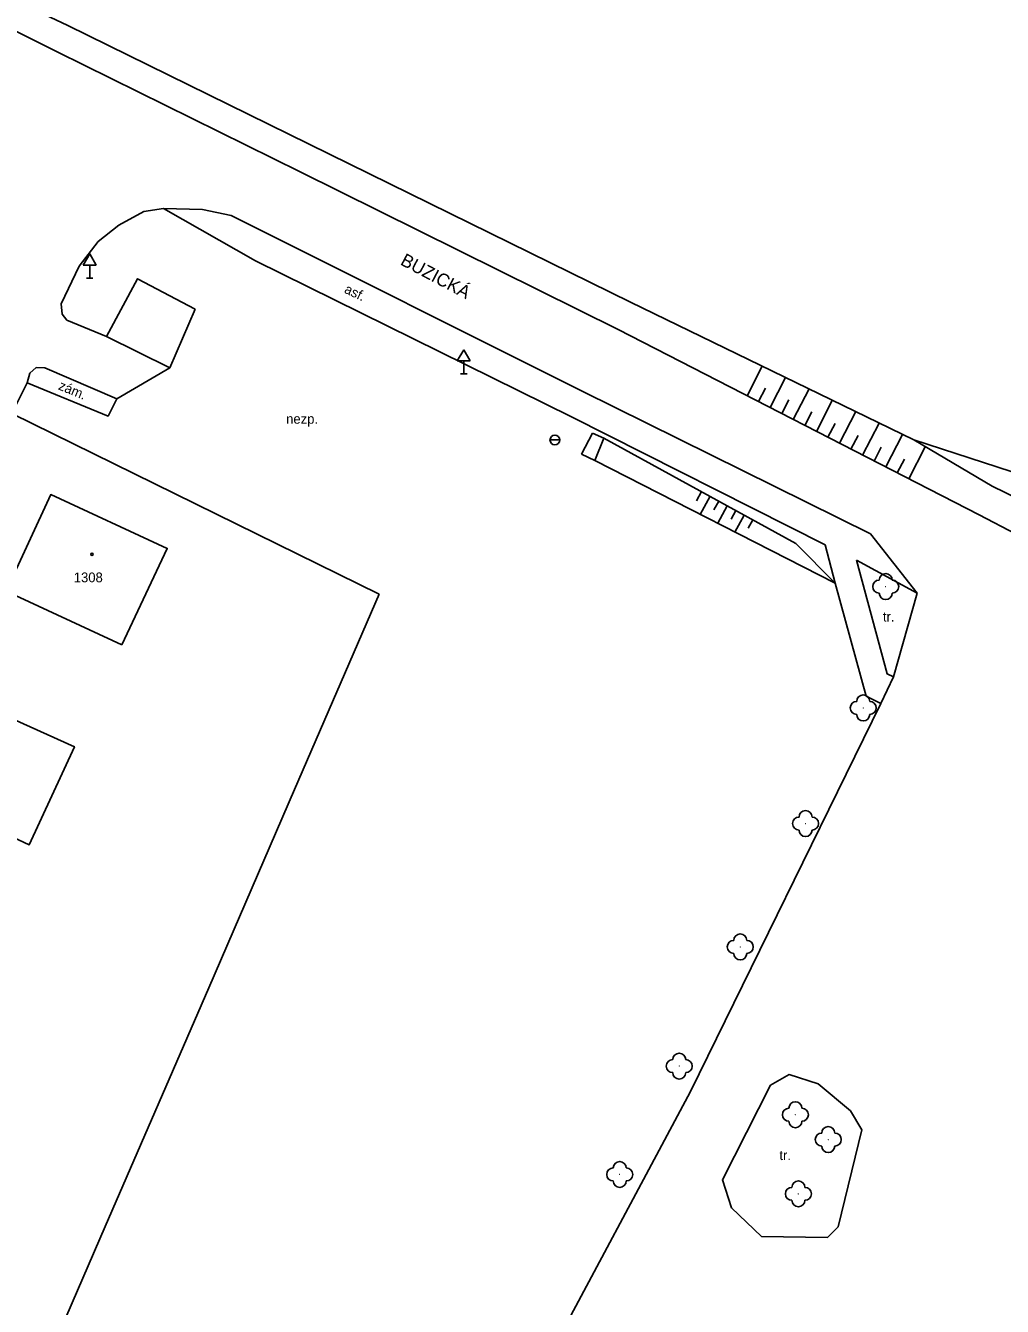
# Model space of a CAD drawing. Extents: x -794191 to -788944, y -1117087 to -1105044.
# Drawn here: x -790949.1 to -790873.9, y -1111034.4 to -1110935.8 of the extents above; entities that cross this region are included whole.
import ezdxf

# ---------------------------------------------------------------- set-up
doc = ezdxf.new("R2010")
doc.units = 0
for name, color, linetype in [('Doplněk polohopisu', 7, 'Continuous'), ('Doplňkové značky', 7, 'Continuous'), ('Hranice - ploty_ zdi', 7, 'Continuous'), ('Komunikace', 7, 'Continuous'), ('Názvy ulic_ silnic_ žel_', 7, 'Continuous'), ('Pomocné popisy', 7, 'Continuous'), ('Stavební objekty', 7, 'Continuous'), ('Výškopis', 7, 'Continuous'), ('Zeleň', 7, 'Continuous'), ('Značky druhů budov', 7, 'Continuous'), ('Čísla popisná', 7, 'Continuous')]:
    doc.layers.add(name, color=color, linetype=linetype)

msp = doc.modelspace()

# ---------------------------------------------------------------- linework, layer by layer
at = {"layer": 'Doplněk polohopisu'}
for p, q in [((-790931.4, -1110953.88), (-790938.47, -1110949.86)), ((-790907.07, -1110965.88), (-790931.4, -1110953.88)), ((-790887.56, -1110975.74), (-790907.07, -1110965.88)), ((-790880.46, -1110979.47), (-790885.13, -1110976.93))]:
    msp.add_line(p, q, dxfattribs=at)
for points in [[(-790948.97, -1110963.26), (-790942.74, -1110965.83), (-790942.06, -1110964.5)], [(-790887.56, -1110975.74), (-790886.79, -1110978.7), (-790884.4, -1110987.39), (-790883.27, -1110987.97)], [(-790882.28, -1110985.9), (-790882.77, -1110985.68), (-790885.13, -1110976.93)]]:
    msp.add_lwpolyline(points, dxfattribs=at)
at = {"layer": 'Doplňkové značky'}
for p, q in [((-790944.15, -1110953.344), (-790944.65, -1110954.21)), ((-790944.15, -1110953.344), (-790943.65, -1110954.21)), ((-790944.65, -1110954.21), (-790943.65, -1110954.21)), ((-790944.15, -1110955.21), (-790944.15, -1110954.21)), ((-790944.4, -1110955.21), (-790943.9, -1110955.21)), ((-790915.36, -1110960.724), (-790915.86, -1110961.59)), ((-790915.36, -1110960.724), (-790914.86, -1110961.59)), ((-790915.86, -1110961.59), (-790914.86, -1110961.59)), ((-790915.36, -1110962.59), (-790915.36, -1110961.59)), ((-790915.61, -1110962.59), (-790915.11, -1110962.59)), ((-790908.725, -1110967.67), (-790907.975, -1110967.67))]:
    msp.add_line(p, q, dxfattribs=at)
msp.add_circle((-790908.35, -1110967.67), 0.375, dxfattribs=at)
at = {"layer": 'Hranice - ploty_ zdi'}
msp.add_line((-790906.29, -1110968.76), (-790905.46, -1110967.14), dxfattribs=at)
for points in [[(-790936.03, -1110957.6), (-790940.46, -1110955.26), (-790942.85, -1110959.7), (-790937.99, -1110962.12)], [(-790937.99, -1110962.12), (-790936.03, -1110957.6)], [(-790921.86, -1110979.55), (-790950.13, -1110965.62), (-790955.63, -1110977.66)], [(-790906.29, -1110968.76), (-790905.27, -1110969.25), (-790904.58, -1110967.52), (-790905.46, -1110967.14)], [(-790955.87, -1111059.6), (-790949.43, -1111043.18), (-790942.96, -1111028.23), (-790934.97, -1111009.86), (-790928.4, -1110994.58), (-790921.86, -1110979.55)]]:
    msp.add_lwpolyline(points, dxfattribs=at)
at = {"layer": 'Komunikace'}
for p, q in [((-790939.99, -1110950.07), (-790938.47, -1110949.86)), ((-790941.9, -1110951.13), (-790939.99, -1110950.07)), ((-790943.5, -1110952.4), (-790941.9, -1110951.13)), ((-790944.95, -1110954.29), (-790943.5, -1110952.4)), ((-790946.34, -1110957.2), (-790944.95, -1110954.29)), ((-790946.28, -1110957.99), (-790946.34, -1110957.2)), ((-790945.9, -1110958.46), (-790946.28, -1110957.99)), ((-790942.85, -1110959.7), (-790945.9, -1110958.46)), ((-790948.97, -1110963.26), (-790948.75, -1110962.52)), ((-790948.75, -1110962.52), (-790948.27, -1110962.09)), ((-790942.06, -1110964.5), (-790937.99, -1110962.12)), ((-790950.13, -1110965.62), (-790948.97, -1110963.26)), ((-790906.19, -1110963.95), (-790884.05, -1110974.89)), ((-790884.05, -1110974.89), (-790880.46, -1110979.47)), ((-790886.55, -1111028.25), (-790887.38, -1111029.06))]:
    msp.add_line(p, q, dxfattribs=at)
for points in [[(-790875.7, -1110973.44), (-790903.48, -1110959.17), (-790927.96, -1110947.02), (-790946.65, -1110937.78), (-790972.88, -1110924.7)], [(-790938.47, -1110949.86), (-790935.47, -1110949.93), (-790933.26, -1110950.4), (-790906.19, -1110963.95)], [(-790948.27, -1110962.09), (-790947.61, -1110962.12), (-790942.06, -1110964.5)], [(-790841.66, -1110990.7), (-790864.31, -1110979.39), (-790875.7, -1110973.44)], [(-790880.46, -1110979.47), (-790882.28, -1110985.9)], [(-790882.28, -1110985.9), (-790883.27, -1110987.97)], [(-790883.27, -1110987.97), (-790897.9, -1111017.82)], [(-790887.38, -1111029.06), (-790892.44, -1111029), (-790894.75, -1111026.78), (-790895.46, -1111024.62), (-790891.75, -1111017.35), (-790890.33, -1111016.53), (-790888.08, -1111017.23), (-790885.59, -1111019.33), (-790884.72, -1111020.79), (-790886.55, -1111028.25)], [(-790897.9, -1111017.82), (-790921.15, -1111061.36), (-790919.41, -1111063.83), (-790917.68, -1111065.65)]]:
    msp.add_lwpolyline(points, dxfattribs=at)
at = {"layer": 'Stavební objekty'}
for points in [[(-790941.67, -1110983.45), (-790950.58, -1110979.31), (-790947.15, -1110971.88), (-790938.18, -1110976.02)], [(-790954.28, -1110987.26), (-790957.74, -1110994.66), (-790948.8, -1110998.84), (-790945.33, -1110991.29)]]:
    msp.add_lwpolyline(points, close=True, dxfattribs=at)
at = {"layer": 'Výškopis'}
for p, q in [((-790893.56, -1110964.26), (-790892.4, -1110961.99)), ((-790892.67, -1110964.72), (-790892.13, -1110963.67)), ((-790891.78, -1110965.18), (-790890.59, -1110962.87)), ((-790890, -1110966.09), (-790888.79, -1110963.74)), ((-790890.89, -1110965.64), (-790890.35, -1110964.58)), ((-790888.22, -1110967.01), (-790887, -1110964.62)), ((-790889.11, -1110966.55), (-790888.57, -1110965.5)), ((-790886.45, -1110967.92), (-790885.2, -1110965.49)), ((-790887.34, -1110967.46), (-790886.79, -1110966.4)), ((-790884.67, -1110968.83), (-790883.4, -1110966.37)), ((-790904.58, -1110967.52), (-790889.8, -1110975.63)), ((-790885.56, -1110968.38), (-790885.01, -1110967.32)), ((-790882.89, -1110969.75), (-790881.6, -1110967.25)), ((-790883.78, -1110969.29), (-790883.23, -1110968.23)), ((-790881.11, -1110970.66), (-790879.84, -1110968.19)), ((-790882, -1110970.2), (-790881.45, -1110969.14)), ((-790897.06, -1110971.65), (-790897.44, -1110972.35)), ((-790896.4, -1110972.01), (-790897.16, -1110973.4)), ((-790895.74, -1110972.37), (-790896.12, -1110973.05)), ((-790895.08, -1110972.73), (-790895.82, -1110974.08)), ((-790894.43, -1110973.09), (-790894.79, -1110973.76)), ((-790893.77, -1110973.45), (-790894.49, -1110974.76)), ((-790893.11, -1110973.81), (-790893.47, -1110974.46)), ((-790889.8, -1110975.63), (-790886.79, -1110978.7))]:
    msp.add_line(p, q, dxfattribs=at)
msp.add_lwpolyline([(-790880.73, -1110967.67), (-790872.12, -1110970.45), (-790865.53, -1110973.12), (-790859.19, -1110976.12), (-790839.84, -1110985.75)], dxfattribs=at)
at = {"layer": 'Zeleň'}
msp.add_line((-790886.79, -1110978.7), (-790905.27, -1110969.25), dxfattribs=at)
for points in [[(-790972.91, -1110922.99), (-790945.82, -1110935.75), (-790902.52, -1110957.06), (-790880.73, -1110967.67), (-790874.7, -1110971.23)], [(-790874.7, -1110971.23), (-790863.65, -1110976.62), (-790840.73, -1110988.25)]]:
    msp.add_lwpolyline(points, dxfattribs=at)
for centre in [(-790882.89, -1110978.96), (-790884.62, -1110988.3), (-790889.06, -1110997.2), (-790894.08, -1111006.7), (-790898.78, -1111015.88), (-790889.84, -1111019.62), (-790887.31, -1111021.53), (-790903.36, -1111024.22), (-790889.61, -1111025.71)]:
    msp.add_circle(centre, 0.0005, dxfattribs=at)
for centre, start, end in [((-790883.39, -1110978.96), 89.99999, 269.99999), ((-790882.89, -1110978.46), 0, 179.99999), ((-790882.39, -1110978.96), 270, 89.99999), ((-790882.89, -1110979.46), 179.99999, 359.99999), ((-790884.62, -1110987.8), 0, 179.99999), ((-790885.12, -1110988.3), 89.99999, 269.99999), ((-790884.12, -1110988.3), 270, 89.99999), ((-790884.62, -1110988.8), 179.99999, 359.99999), ((-790889.06, -1110996.7), 0, 179.99999), ((-790889.56, -1110997.2), 89.99999, 269.99999), ((-790888.56, -1110997.2), 270, 89.99999), ((-790889.06, -1110997.7), 179.99999, 359.99999), ((-790894.58, -1111006.7), 89.99999, 269.99999), ((-790894.08, -1111006.2), 0, 179.99999), ((-790893.58, -1111006.7), 270, 89.99999), ((-790894.08, -1111007.2), 179.99999, 359.99999), ((-790898.78, -1111015.38), 0, 179.99999), ((-790899.28, -1111015.88), 89.99999, 269.99999), ((-790898.28, -1111015.88), 270, 89.99999), ((-790898.78, -1111016.38), 179.99999, 359.99999), ((-790889.84, -1111019.12), 0, 179.99999), ((-790890.34, -1111019.62), 89.99999, 269.99999), ((-790889.34, -1111019.62), 270, 89.99999), ((-790889.84, -1111020.12), 179.99999, 359.99999), ((-790887.31, -1111021.03), 0, 179.99999), ((-790887.81, -1111021.53), 89.99999, 269.99999), ((-790886.81, -1111021.53), 270, 89.99999), ((-790887.31, -1111022.03), 179.99999, 359.99999), ((-790903.86, -1111024.22), 89.99999, 269.99999), ((-790903.36, -1111023.72), 0, 179.99999), ((-790902.86, -1111024.22), 270, 89.99999), ((-790903.36, -1111024.72), 179.99999, 359.99999), ((-790889.61, -1111025.21), 0, 179.99999), ((-790890.11, -1111025.71), 89.99999, 269.99999), ((-790889.11, -1111025.71), 270, 89.99999), ((-790889.61, -1111026.21), 179.99999, 359.99999)]:
    msp.add_arc(centre, 0.5, start, end, dxfattribs=at)
at = {"layer": 'Značky druhů budov'}
msp.add_circle((-790943.98, -1110976.47), 0.0875, dxfattribs=at)

# ---------------------------------------------------------------- texts
at = {"layer": 'Názvy ulic_ silnic_ žel_'}
msp.add_text('BUZICKÁ', height=1, rotation=332.13601, dxfattribs=at).set_placement((-790920.31, -1110954.14))
at = {"layer": 'Pomocné popisy'}
for s, rotation, p in [('asf.', 334.29783, (-790924.62, -1110956.31)), ('zám.', 337.58287, (-790946.62, -1110963.76))]:
    msp.add_text(s, height=0.75, rotation=rotation, dxfattribs=at).set_placement(p)
for s, p in [('nezp.', (-790929.03, -1110966.42)), ('tr.', (-790883.1, -1110981.65)), ('tr.', (-790891.07, -1111023.11))]:
    msp.add_text(s, height=0.75, dxfattribs=at).set_placement(p)
at = {"layer": 'Čísla popisná'}
msp.add_text('1308', height=0.75, dxfattribs=at).set_placement((-790945.373, -1110978.625))

doc.saveas('drawing.dxf')
